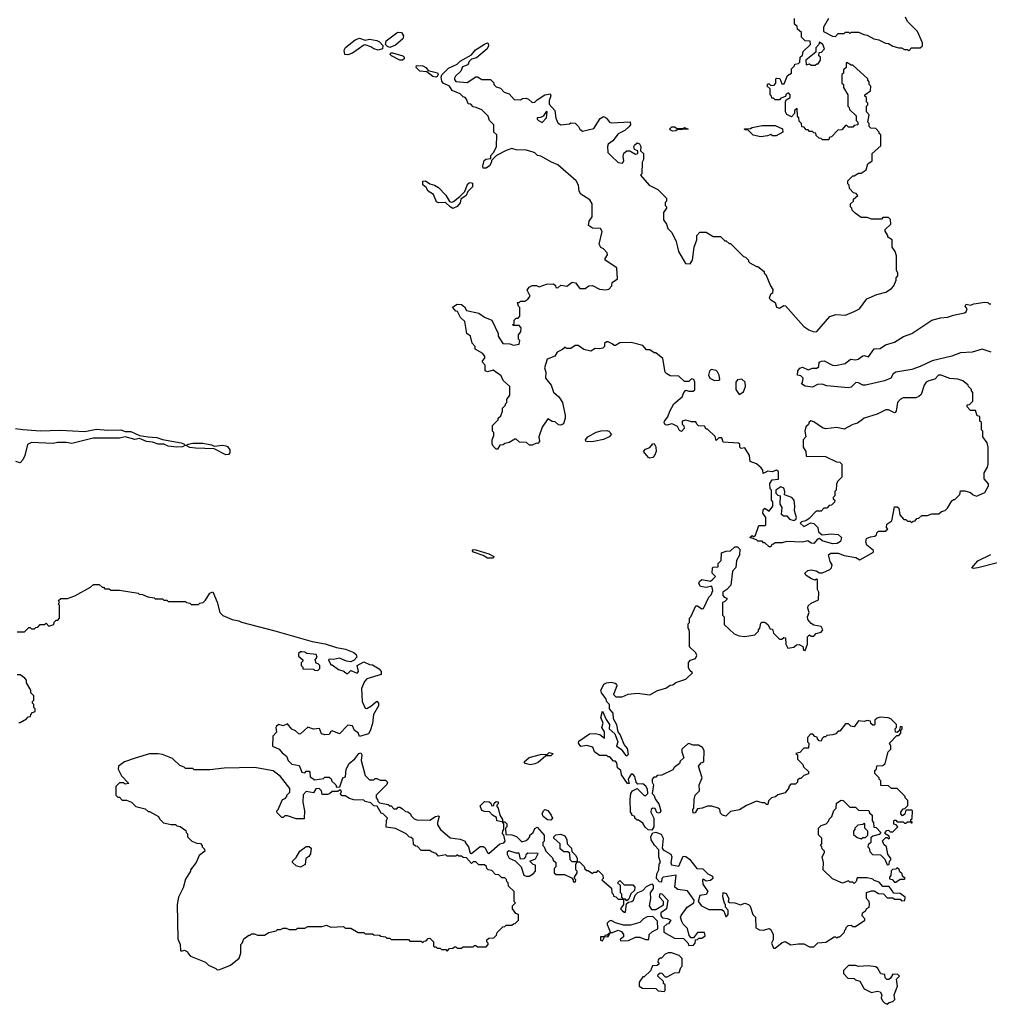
# Model space of a CAD drawing. Extents: x 2386423 to 2568864, y 578392 to 761999.
# Tile 450 of 454: x 2501622 to 2508365, y 738250 to 745097. Entities that reach past the tile are written whole.
import ezdxf

# ---------------------------------------------------------------- set-up
doc = ezdxf.new("R2010")
doc.units = 0

msp = doc.modelspace()

# ---------------------------------------------------------------- linework, layer by layer
at = {"layer": '0CON05XD'}
for points in [[(2507247.5, 745105), (2507212.5, 745045), (2507211.2, 745015), (2507275, 744982.5), (2507295, 744980), (2507315, 745000), (2507355, 745000), (2507365, 745010), (2507385, 745010), (2507395, 745000), (2507405, 745010), (2507455, 745010), (2507493, 744993), (2507515, 744990), (2507563, 744963), (2507597, 744957), (2507643, 744933), (2507665, 744930), (2507695, 744912.5), (2507735, 744900), (2507755, 744900), (2507775, 744890), (2507795, 744890), (2507805, 744880), (2507825, 744900), (2507885, 744900), (2507900, 744915), (2507900, 744935), (2507866.7, 745015), (2507796.7, 745085), (2507782.5, 745115)], [(2504854, 744926), (2504875, 744936.7), (2504880.7, 744930.7), (2504883.3, 744915), (2504873.3, 744895), (2504798.3, 744831.7), (2504765, 744822.5), (2504747.5, 744805), (2504738.3, 744781.7), (2504700.7, 744769.3), (2504690.7, 744739.3), (2504653.3, 744705), (2504645, 744690), (2504645, 744680), (2504655, 744667.5), (2504735, 744660), (2504795, 744700), (2504805, 744700), (2504835, 744680), (2504895, 744680), (2504918.3, 744658.3), (2504920, 744645), (2504935, 744630), (2504965, 744620), (2504991.7, 744591.7), (2505025, 744580), (2505061.7, 744541.7), (2505105, 744540), (2505118.3, 744548.3), (2505145, 744550), (2505160, 744545), (2505185, 744520), (2505205, 744522.5), (2505220, 744540), (2505275, 744574), (2505310, 744580), (2505316.4, 744566.4), (2505304, 744535), (2505305, 744510), (2505342.5, 744465), (2505350.9, 744410.9), (2505365, 744378.8), (2505385, 744366.2), (2505445, 744372.5), (2505455, 744380), (2505485, 744377.5), (2505507.5, 744355), (2505517.5, 744335), (2505535, 744322.5), (2505615, 744340), (2505659.5, 744410.5), (2505683, 744423), (2505701.7, 744411.7), (2505723.6, 744383.6), (2505735, 744380), (2505867, 744387), (2505870, 744365), (2505859.3, 744350.7), (2505830, 744325), (2505785, 744302.5), (2505746.4, 744253.6), (2505715, 744230), (2505710, 744215), (2505713, 744173), (2505735, 744150), (2505783, 744103), (2505815, 744100), (2505822.5, 744115), (2505818, 744145), (2505822.5, 744167.5), (2505845, 744183.8), (2505865, 744184), (2505905, 744162.5), (2505920, 744165), (2505920, 744185), (2505897.5, 744195), (2505893.3, 744215), (2505896.7, 744225), (2505915, 744240), (2505933.3, 744233.3), (2505942.5, 744215), (2505940, 744185), (2505960, 744165), (2505960, 744125), (2505950, 744105), (2505947.5, 744025), (2505940, 744015), (2506000, 743945), (2506060, 743915), (2506120, 743855), (2506120, 743835), (2506110, 743825), (2506110, 743805), (2506120, 743795), (2506120, 743785), (2506100, 743755), (2506100, 743705), (2506120, 743675), (2506130, 743645), (2506156.7, 743616.7), (2506187.5, 743555), (2506202.5, 743485), (2506251.7, 743401.7), (2506285, 743400), (2506300, 743425), (2506312.5, 743515), (2506330, 743565), (2506330, 743595), (2506351.7, 743618.3), (2506395, 743620), (2506445, 743590), (2506495, 743590), (2506525, 743560), (2506535, 743560), (2506555, 743540), (2506565, 743540), (2506655, 743450), (2506670, 743445), (2506690, 743425), (2506690, 743415), (2506700, 743405), (2506745, 743380), (2506755, 743380), (2506800, 743345), (2506800, 743335), (2506810, 743325), (2506842.5, 743245), (2506859.3, 743219.3), (2506857.5, 743195), (2506842.5, 743185), (2506835, 743160), (2506845, 743147.5), (2506875, 743130), (2506885, 743097.5), (2506905, 743091.2), (2506935, 743110), (2506947.3, 743107.3), (2507075, 742962.5), (2507109.3, 742939.3), (2507145, 742926.7), (2507165, 742927.5), (2507255, 743032.5), (2507297, 743047), (2507365, 743042.5), (2507425, 743067.5), (2507463, 743087), (2507513.9, 743156.1), (2507583.6, 743186.4), (2507645, 743202.5), (2507685, 743227.5), (2507700, 743245), (2507717.5, 743285), (2507718.3, 743301.7), (2507730, 743315), (2507730, 743335), (2507720, 743355), (2507720, 743455), (2507710, 743485), (2507690, 743515), (2507690, 743565), (2507660, 743585), (2507660, 743595), (2507640, 743625), (2507641.7, 743638.3), (2507680, 743675), (2507678.3, 743708.3), (2507665, 743720), (2507625, 743720), (2507615, 743710), (2507545, 743710), (2507515, 743720), (2507475, 743720), (2507431.7, 743751.7), (2507411.7, 743771.7), (2507410, 743785), (2507400, 743795), (2507400, 743815), (2507420, 743835), (2507421.7, 743848.3), (2507450, 743875), (2507438.3, 743888.3), (2507421.7, 743891.7), (2507391.7, 743921.7), (2507390, 743945), (2507380, 743955), (2507380, 743975), (2507415, 744010), (2507425, 744010), (2507455, 744030), (2507475, 744030), (2507508.3, 744051.7), (2507520, 744095), (2507550, 744115), (2507550, 744165), (2507611.7, 744218.3), (2507610, 744295), (2507600, 744305), (2507600, 744315), (2507575, 744340), (2507541.7, 744341.7), (2507530, 744355), (2507530, 744375), (2507520, 744385), (2507530, 744435), (2507510, 744455), (2507510, 744495), (2507520, 744505), (2507520, 744515), (2507510, 744525), (2507510, 744555), (2507500, 744565), (2507500, 744575), (2507538.3, 744601.7), (2507540, 744635), (2507530, 744645), (2507530, 744665), (2507520, 744675), (2507520, 744685), (2507415, 744780), (2507405, 744780), (2507375, 744800), (2507370, 744795), (2507370, 744765), (2507351.7, 744748.3), (2507350, 744725), (2507340, 744715), (2507340, 744655), (2507350, 744645), (2507350, 744625), (2507380, 744575), (2507380, 744495), (2507390, 744485), (2507391.7, 744471.7), (2507438.3, 744428.3), (2507440, 744395), (2507450, 744385), (2507450, 744365), (2507425, 744360), (2507415, 744350), (2507385, 744350), (2507375, 744360), (2507365, 744360), (2507338.3, 744331.7), (2507311.7, 744328.3), (2507268.3, 744281.7), (2507251.7, 744278.3), (2507248.3, 744261.7), (2507205, 744260), (2507195, 744270), (2507181.7, 744271.7), (2507161.7, 744291.7), (2507158.3, 744308.3), (2507145, 744310), (2507135, 744320), (2507115, 744320), (2507105, 744330), (2507091.7, 744331.7), (2507078.3, 744348.3), (2507061.7, 744351.7), (2507060, 744375), (2507041.7, 744391.7), (2507040, 744415), (2507030, 744425), (2507028.3, 744478.3), (2507010, 744465), (2507010, 744445), (2506988.3, 744421.7), (2506957, 744437), (2506947.5, 744455), (2506947.5, 744525), (2506951.7, 744538.3), (2506980, 744555), (2506980, 744575), (2506968.3, 744588.3), (2506951.7, 744578.3), (2506948.3, 744561.7), (2506915, 744550), (2506905, 744540), (2506875, 744540), (2506865, 744550), (2506851.7, 744551.7), (2506850, 744565), (2506840, 744575), (2506840, 744615), (2506820, 744635), (2506825, 744650), (2506835, 744650), (2506845, 744640), (2506868.3, 744641.7), (2506880, 744655), (2506880, 744685), (2506885, 744690), (2506908.3, 744688.3), (2506921.7, 744651.7), (2506938.3, 744651.7), (2506961.7, 744708.3), (2506990, 744725), (2506990, 744755), (2507010, 744775), (2507011.7, 744788.3), (2507037, 744793), (2507048.3, 744801.7), (2507050, 744835), (2507065, 744850), (2507070, 744875), (2507122.5, 744925), (2507118.3, 744948.3), (2507085, 744950), (2507060, 744975), (2507058.3, 745008.3), (2507031.7, 745031.7), (2507028.3, 745048.3), (2507010, 745065), (2507010, 745105)], [(2504195, 744903.8), (2504179.7, 744909.7), (2504166.2, 744925), (2504171.2, 744948.8), (2504244.3, 745005.7), (2504255, 745010), (2504276.4, 745006.4), (2504291.4, 744985), (2504285.5, 744964.5), (2504235, 744920), (2504195, 744903.8)], [(2503905, 744851.4), (2503884.2, 744855), (2503878, 744885), (2503887.5, 744902.5), (2503954.2, 744955.8), (2503985, 744968), (2504025, 744953.3), (2504055, 744960.8), (2504105, 744952), (2504123.1, 744943.1), (2504148, 744918), (2504145.8, 744894.2), (2504115, 744885.6), (2504085, 744892.9), (2504065, 744907.5), (2504025, 744922), (2504015, 744920), (2503937.3, 744862.7), (2503905, 744851.4)], [(2507651.7, 741548.3), (2507660, 741555), (2507650, 741565), (2507651.7, 741588.3), (2507687, 741613), (2507705, 741710), (2507725, 741710), (2507735, 741700), (2507743, 741653), (2507771.7, 741621.7), (2507785, 741620), (2507795, 741610), (2507815, 741610), (2507825, 741600), (2507835, 741610), (2507848.3, 741611.7), (2507861.7, 741628.3), (2507875, 741630), (2507895, 741650), (2507935, 741650), (2507965, 741660), (2508015, 741660), (2508033, 741677), (2508057, 741683), (2508075, 741700), (2508105, 741750), (2508115, 741760), (2508125, 741760), (2508160, 741795), (2508165, 741820), (2508195, 741820), (2508235, 741810), (2508251.7, 741791.7), (2508275, 741782.5), (2508335, 741810), (2508360, 741855), (2508358.3, 741868.3), (2508330, 741905), (2508330, 741945), (2508353.3, 741985), (2508356.7, 742005), (2508357.5, 742125), (2508350, 742155), (2508320, 742195), (2508320, 742235), (2508310, 742245), (2508310, 742295), (2508300, 742305), (2508298.3, 742338.3), (2508281.7, 742341.7), (2508268.3, 742378.3), (2508235, 742380), (2508210, 742405), (2508211.7, 742418.3), (2508228.3, 742421.7), (2508250, 742445), (2508250, 742505), (2508240, 742515), (2508240, 742525), (2508220, 742545), (2508217.5, 742555), (2508180, 742585), (2508145, 742596.2), (2508090.7, 742600.7), (2508030, 742625), (2508012.5, 742625), (2507985, 742596.7), (2507945, 742586.2), (2507926.7, 742575), (2507911.2, 742555), (2507890.7, 742489.3), (2507875, 742476.7), (2507853, 742467), (2507765, 742466.7), (2507745, 742456.7), (2507726.1, 742433.9), (2507716.7, 742375), (2507710, 742365), (2507705, 742362.5), (2507665, 742383.3), (2507645, 742383.3), (2507585, 742353.3), (2507495, 742326.7), (2507483.6, 742316.4), (2507448.3, 742291.7), (2507415, 742282.5), (2507355, 742250), (2507305, 742260), (2507225, 742252.5), (2507205, 742257.5), (2507145, 742300), (2507123, 742307), (2507111.7, 742298.3), (2507108.3, 742281.7), (2507090, 742265), (2507082.5, 742235), (2507090, 742195), (2507070, 742175), (2507070, 742125), (2507090, 742095), (2507091.7, 742061.7), (2507225, 742060), (2507303, 742023), (2507325, 742020), (2507340, 742005), (2507340, 741915), (2507310, 741885), (2507303, 741867), (2507300, 741825), (2507290, 741815), (2507290, 741785), (2507280, 741775), (2507280, 741765), (2507290, 741755), (2507288.3, 741741.7), (2507268.3, 741721.7), (2507251.7, 741718.3), (2507235, 741700), (2507215, 741700), (2507195, 741680), (2507161.7, 741678.3), (2507113, 741627), (2507088, 741612), (2507060, 741605), (2507050, 741595), (2507075, 741573.3), (2507123, 741597), (2507143.6, 741593.6), (2507172.5, 741565), (2507177.5, 741535), (2507203.6, 741513.6), (2507265, 741522), (2507315, 741517.5), (2507336.2, 741495), (2507330.9, 741469.1), (2507305.8, 741454.2), (2507275, 741450.8), (2507202.3, 741472.3), (2507185, 741488.8), (2507171.2, 741485), (2507145, 741453.3), (2507126.4, 741456.4), (2507103, 741473), (2507065, 741462.5), (2506955, 741467.5), (2506925, 741460), (2506875, 741460), (2506865, 741450), (2506851.7, 741448.3), (2506845, 741430), (2506835, 741430), (2506805, 741460), (2506795, 741460), (2506785, 741470), (2506755, 741470), (2506745, 741480), (2506700, 741495), (2506715, 741510), (2506725, 741500), (2506738.3, 741511.7), (2506761.7, 741578.3), (2506805, 741580), (2506810, 741585), (2506810, 741635), (2506790, 741665), (2506792.5, 741685), (2506805, 741700), (2506835, 741680), (2506860, 741715), (2506860, 741745), (2506850, 741755), (2506850, 741825), (2506840, 741835), (2506838.3, 741871.7), (2506855, 741897.5), (2506898.3, 741901.7), (2506900, 741955), (2506885, 741963.3), (2506855, 741952.5), (2506825, 741957.5), (2506791.7, 741941.7), (2506790, 741965), (2506779.3, 741979.3), (2506745, 742007.5), (2506702.5, 742025), (2506697.5, 742065), (2506665, 742120), (2506640, 742115), (2506630, 742125), (2506630, 742145), (2506621.7, 742151.7), (2506515, 742160), (2506505, 742190), (2506485, 742190), (2506465, 742170), (2506458.3, 742198.3), (2506405, 742250), (2506395, 742250), (2506385, 742270), (2506343, 742273), (2506330, 742285), (2506325, 742300), (2506295, 742300), (2506255, 742312.5), (2506230, 742305), (2506230, 742285), (2506241.7, 742271.7), (2506242.5, 742255), (2506225, 742233.3), (2506210.7, 742240.7), (2506196.7, 742266.7), (2506165, 742283.8), (2506153.9, 742286.1), (2506125, 742276.7), (2506110, 742280), (2506103.3, 742295), (2506106.7, 742305), (2506130, 742335), (2506143.3, 742375), (2506170, 742425), (2506230, 742475), (2506240, 742505), (2506255, 742520), (2506275, 742512.5), (2506305, 742512.5), (2506317, 742523), (2506317.5, 742575), (2506310, 742595), (2506295, 742600), (2506275, 742580), (2506245, 742580), (2506207, 742617), (2506145, 742620), (2506123, 742633), (2506110, 742645), (2506095, 742740), (2506045, 742780), (2506035, 742780), (2506005, 742800), (2505981.7, 742801.7), (2505955, 742830), (2505875, 742852.5), (2505795, 742850), (2505765, 742830), (2505755, 742830), (2505741.7, 742841.7), (2505715, 742857.5), (2505703, 742857), (2505690, 742845), (2505690, 742825), (2505677, 742813), (2505655, 742807.5), (2505625, 742810), (2505595, 742792.5), (2505545, 742802.5), (2505505, 742830), (2505485, 742830), (2505455, 742810), (2505425, 742810), (2505415, 742820), (2505397, 742803), (2505360, 742785), (2505343, 742757), (2505290, 742735), (2505272.5, 742675), (2505280, 742645), (2505278.8, 742605), (2505318.8, 742555), (2505335, 742507.5), (2505372.5, 742475), (2505397.5, 742435), (2505416.1, 742343.9), (2505416.2, 742325), (2505403.3, 742286.7), (2505385, 742277.5), (2505368.3, 742278.3), (2505345, 742300), (2505325, 742302.5), (2505295, 742320), (2505256.1, 742263.9), (2505233.3, 742196.7), (2505237, 742163), (2505225, 742150), (2505215, 742152.5), (2505185, 742137.5), (2505168.3, 742138.3), (2505147, 742157), (2505098.3, 742158.3), (2505075, 742180), (2505065, 742180), (2505025, 742157.5), (2504995, 742150), (2504985, 742140), (2504961.7, 742138.3), (2504945, 742110), (2504935, 742110), (2504915, 742130), (2504908.3, 742148.3), (2504907.5, 742175), (2504920, 742205), (2504920, 742225), (2504910, 742235), (2504910, 742275), (2504950, 742315), (2504950, 742325), (2504967, 742343), (2504980, 742375), (2504980, 742395), (2505000, 742415), (2505000, 742425), (2505010, 742435), (2505010, 742455), (2505030, 742485), (2505030, 742545), (2504985, 742587.5), (2504969.3, 742619.3), (2504915, 742660), (2504875, 742647.5), (2504860, 742655), (2504860, 742695), (2504840, 742715), (2504840, 742725), (2504857, 742743), (2504857.5, 742755), (2504842.5, 742775), (2504790, 742805), (2504790, 742825), (2504768.3, 742848.3), (2504757, 742897), (2504732.5, 742915), (2504718.8, 742998.8), (2504687.5, 743025), (2504666.7, 743066.7), (2504655, 743070), (2504631.7, 743098.3), (2504665, 743117.5), (2504695, 743116.7), (2504715, 743100), (2504730, 743075), (2504815.9, 743055.9), (2504855, 743027.5), (2504905, 743007.5), (2504950, 742915), (2504950, 742895), (2504982.5, 742845), (2505031.7, 742841.7), (2505055, 742832.5), (2505095, 742840), (2505100, 742865), (2505090, 742875), (2505090, 742905), (2505107.5, 742925), (2505110, 742955), (2505095, 742970), (2505055, 742970), (2505050, 742975), (2505060, 742985), (2505061.7, 743008.3), (2505075, 743020), (2505088.3, 743021.7), (2505100, 743035), (2505100, 743095), (2505090, 743105), (2505085, 743130), (2505095, 743130), (2505105, 743140), (2505135, 743140), (2505155, 743152.5), (2505172.5, 743175), (2505150, 743215), (2505165, 743237.5), (2505185, 743247.5), (2505215, 743247.5), (2505235, 743240), (2505285, 743257.5), (2505335, 743260), (2505348.3, 743248.3), (2505350, 743235), (2505365, 743232.5), (2505385, 743250), (2505427, 743243), (2505465, 743272.5), (2505486.4, 743266.4), (2505518.3, 743228.3), (2505555, 743227.5), (2505580, 743245), (2505605, 743247.5), (2505653, 743223), (2505695, 743217.5), (2505718.3, 743221.7), (2505740, 743245), (2505741.7, 743268.3), (2505780, 743295), (2505775, 743370), (2505692.5, 743425), (2505692.5, 743435), (2505709.3, 743460.7), (2505706.7, 743475), (2505683, 743503), (2505663.6, 743513.6), (2505652.5, 743535), (2505673, 743623), (2505660, 743645), (2505605, 743647.5), (2505577.5, 743665), (2505583.3, 743695), (2505602.5, 743725), (2505602.5, 743815), (2505587.5, 743845), (2505525, 743882.5), (2505512.5, 743905), (2505507.5, 743945), (2505492.5, 743975), (2505365, 744087.5), (2505320, 744105), (2505247, 744147), (2505223, 744153), (2505205, 744170), (2505187, 744177), (2505145, 744190), (2505075, 744192.5), (2505045, 744200), (2505005, 744187.5), (2504937, 744153), (2504902.5, 744117.5), (2504903.3, 744105), (2504889.7, 744080.3), (2504865, 744063.3), (2504844.2, 744064.2), (2504841.7, 744078.3), (2504852, 744118), (2504863.6, 744126.4), (2504897.5, 744132.5), (2504898.3, 744151.7), (2504917, 744173), (2504937, 744213), (2504940, 744295), (2504920, 744315), (2504920, 744365), (2504890, 744395), (2504880, 744425), (2504835, 744470), (2504797, 744487), (2504775, 744490), (2504758.3, 744508.3), (2504741.7, 744511.7), (2504730, 744545), (2504720, 744555), (2504705, 744560), (2504685, 744580), (2504630, 744605), (2504610, 744635), (2504566.1, 744656.1), (2504558, 744668), (2504553.3, 744696.7), (2504557.5, 744712.5), (2504605, 744760), (2504665, 744787.5), (2504685, 744807.5), (2504765, 744852.5), (2504792.5, 744887.5), (2504854, 744926)], [(2507155, 744780), (2507165, 744790), (2507175, 744790), (2507190, 744815), (2507190, 744835), (2507180, 744845), (2507181.7, 744868.3), (2507198.3, 744871.7), (2507220, 744895), (2507207.5, 744925), (2507185, 744940), (2507180, 744925), (2507158.3, 744901.7), (2507158.3, 744871.7), (2507090, 744815), (2507091.7, 744781.7), (2507115, 744790), (2507125, 744780), (2507155, 744780)], [(2504285, 744814.2), (2504265, 744815.7), (2504207.5, 744845), (2504197.5, 744855), (2504202.5, 744865), (2504215, 744866.2), (2504285.7, 744845.7), (2504296.2, 744835), (2504296.2, 744825), (2504285, 744814.2)], [(2504515, 744697.5), (2504495, 744701.2), (2504453.3, 744733.3), (2504405, 744737.5), (2504380, 744765), (2504381.7, 744778.3), (2504426, 744776), (2504447.5, 744765), (2504462.5, 744742.5), (2504527, 744727), (2504532.5, 744715), (2504525, 744702.5), (2504515, 744697.5)], [(2505255, 744382.5), (2505286.7, 744415), (2505290, 744455), (2505285, 744460), (2505263.3, 744426.7), (2505245, 744417.5), (2505220, 744415), (2505220, 744405), (2505230, 744395), (2505255, 744382.5)], [(2506775, 744282.5), (2506723, 744293), (2506688.3, 744328.3), (2506665, 744330), (2506663, 744337), (2506705, 744340), (2506715, 744347.5), (2506785, 744360), (2506875, 744360), (2506927, 744337), (2506930, 744315), (2506881.7, 744288.3), (2506858.3, 744288.3), (2506845, 744297.5), (2506821.7, 744288.3), (2506775, 744282.5)], [(2506160.7, 744320.7), (2506145, 744330), (2506143, 744337), (2506158.3, 744351.7), (2506175, 744352.5), (2506195, 744340), (2506235, 744340), (2506245, 744347.5), (2506270, 744335), (2506195, 744330), (2506185, 744323.3), (2506160.7, 744320.7)], [(2504635, 743784), (2504615, 743794.2), (2504584.3, 743824.3), (2504535, 743822.5), (2504520, 743830), (2504500.3, 743880.3), (2504463.3, 743905), (2504449.5, 743929.5), (2504425, 743947.5), (2504426.1, 743973.9), (2504445, 743976.2), (2504474.1, 743954.1), (2504506.7, 743946.7), (2504535, 743929.2), (2504586.4, 743876.4), (2504611.7, 743831.7), (2504625, 743827.5), (2504638.7, 743831.3), (2504684, 743866), (2504718.8, 743901.2), (2504734.2, 743945), (2504745, 743958.8), (2504755, 743963.8), (2504770, 743960), (2504772, 743935), (2504737.7, 743902.3), (2504728, 743875), (2504690.8, 743849.2), (2504685, 743823.8), (2504665, 743798), (2504635, 743784)], [(2508377.5, 742785), (2508315, 742806.7), (2508245, 742784.6), (2508165, 742781.1), (2508105, 742756.9), (2507966.5, 742723.5), (2507884.5, 742685.5), (2507825.6, 742664.4), (2507713.8, 742646.2), (2507697.1, 742635), (2507681.2, 742605), (2507635.4, 742584.6), (2507505, 742554.5), (2507485, 742555.6), (2507455, 742570.8), (2507437.3, 742572.7), (2507405, 742541.2), (2507384.2, 742535.8), (2507235, 742550), (2507202.3, 742562.3), (2507170.3, 742559.7), (2507135, 742541.2), (2507085, 742547.5), (2507060, 742565), (2507067, 742573), (2507070, 742605), (2507055, 742620), (2507030, 742625), (2507032.5, 742655), (2507046.4, 742673.6), (2507065, 742680), (2507105, 742662.5), (2507135, 742672.5), (2507165, 742672.5), (2507180, 742685), (2507182.5, 742715), (2507197.7, 742722.3), (2507216.4, 742723.6), (2507275, 742693.8), (2507295, 742691.2), (2507363.6, 742706.4), (2507400, 742735), (2507435, 742731.2), (2507454.1, 742735.9), (2507485, 742760), (2507495, 742762.5), (2507525, 742753.3), (2507565, 742807.1), (2507605, 742810), (2507643.3, 742835), (2507705.5, 742854.5), (2507767.3, 742892.7), (2507825.5, 742914.5), (2507965, 743006.9), (2508025, 743024.3), (2508075, 743027.5), (2508116.9, 743043.1), (2508192.7, 743057.3), (2508204, 743066), (2508210, 743085), (2508197.5, 743105), (2508205, 743117.5), (2508235, 743112.5), (2508258.3, 743121.7), (2508335, 743132.5), (2508355, 743130), (2508365, 743120), (2508375, 743120)], [(2506455, 742587.5), (2506485, 742590), (2506490, 742595), (2506486.7, 742625), (2506475, 742647.5), (2506465, 742657.5), (2506430, 742665), (2506418.3, 742651.7), (2506412.5, 742625), (2506422.5, 742605), (2506455, 742587.5)], [(2506625, 742490), (2506655, 742510), (2506670, 742545), (2506667.5, 742575), (2506645, 742596.7), (2506615, 742592.5), (2506602.5, 742575), (2506602.5, 742525), (2506625, 742490)], [(2501593.9, 742253.9), (2501645, 742246.7), (2501765, 742238), (2501903, 742243), (2502075, 742232.5), (2502155, 742250), (2502235, 742241.9), (2502325, 742244.4), (2502355, 742232), (2502395, 742233.3), (2502455, 742206.2), (2502515, 742197.1), (2502575, 742190.5), (2502615, 742176.9), (2502745, 742154), (2502767.5, 742145), (2502770, 742135), (2502755, 742126.7), (2502715, 742124), (2502655, 742130), (2502625, 742144), (2502585, 742145.6), (2502545, 742160), (2502505, 742164), (2502455, 742183.8), (2502421.7, 742178.3), (2502355, 742196.2), (2502315, 742187.1), (2502134, 742186), (2501985, 742150), (2501945, 742157.5), (2501885, 742157.5), (2501855, 742150), (2501705, 742156.2), (2501676.8, 742143.2), (2501656.9, 742065), (2501644.5, 742035), (2501625, 742015.8), (2501594.2, 742024.2)], [(2505570.7, 742160.7), (2505560, 742165), (2505557.5, 742175), (2505573.3, 742195), (2505632.1, 742227.9), (2505665, 742237.5), (2505705, 742239.2), (2505720, 742235), (2505737.5, 742215), (2505722.5, 742195), (2505683, 742177), (2505615, 742163.8), (2505570.7, 742160.7)], [(2503055, 742070), (2502975, 742113.3), (2502845, 742116), (2502805, 742121.2), (2502780, 742135), (2502794.3, 742145.7), (2502825, 742150.8), (2502895, 742151.4), (2502955, 742140), (2502975, 742130), (2503035, 742137.5), (2503055, 742134.3), (2503067.8, 742127.8), (2503082.9, 742105), (2503084.2, 742085.8), (2503075, 742073.8), (2503055, 742070)], [(2506005, 742047.5), (2505995, 742052.5), (2505960, 742095), (2505975, 742110), (2506005, 742122.5), (2506025, 742147.5), (2506035, 742150), (2506046.4, 742126.4), (2506047.5, 742095), (2506037.5, 742065), (2506025, 742052.5), (2506005, 742047.5)], [(2507005, 741613.3), (2507020, 741620), (2507023.3, 741635), (2507010.5, 741680.5), (2507013.3, 741715), (2507007.5, 741755), (2506992.5, 741775), (2506941.7, 741791.7), (2506942.5, 741815), (2506935, 741840), (2506915, 741847.5), (2506880, 741825), (2506880, 741805), (2506895, 741790), (2506910, 741785), (2506908.3, 741728.3), (2506922.5, 741705), (2506918.3, 741658.3), (2506935, 741647.5), (2506957, 741647), (2506975, 741622.5), (2507005, 741613.3)], [(2507718.3, 739471.7), (2507730, 739485), (2507718.3, 739498.3), (2507701.7, 739501.7), (2507700, 739525), (2507705, 739530), (2507715, 739530), (2507725, 739520), (2507765, 739520), (2507775, 739510), (2507785, 739510), (2507795, 739520), (2507820, 739520), (2507821.7, 739511.7), (2507828.3, 739511.7), (2507828.3, 739518.3), (2507820, 739520), (2507820, 739535), (2507827.5, 739542.5), (2507830, 739595), (2507825, 739600), (2507785, 739600), (2507778.3, 739571.7), (2507761.7, 739561.7), (2507750, 739575), (2507750, 739585), (2507765, 739610), (2507778.3, 739611.7), (2507798.3, 739631.7), (2507798.3, 739668.3), (2507780, 739685), (2507780, 739695), (2507725, 739750), (2507685, 739750), (2507665, 739770), (2507611.7, 739771.7), (2507610, 739805), (2507600, 739815), (2507600, 739825), (2507570, 739855), (2507570, 739875), (2507580, 739885), (2507581.7, 739908.3), (2507625, 739910), (2507640, 739925), (2507662.5, 740005), (2507680, 740025), (2507680, 740045), (2507670, 740065), (2507721.7, 740118.3), (2507735, 740120), (2507750, 740135), (2507750, 740155), (2507760, 740165), (2507758.3, 740178.3), (2507745, 740180), (2507738.3, 740151.7), (2507725, 740140), (2507711.7, 740141.7), (2507710, 740165), (2507720, 740175), (2507720, 740195), (2507680, 740235), (2507661.7, 740241.7), (2507605, 740247.5), (2507585, 740240), (2507570, 740225), (2507570, 740195), (2507565, 740190), (2507555, 740190), (2507541.7, 740201.7), (2507538.3, 740218.3), (2507515, 740222.5), (2507495, 740217.5), (2507455, 740220), (2507425, 740180), (2507403, 740183), (2507385, 740200), (2507365, 740200), (2507325, 740150), (2507315, 740150), (2507298.3, 740131.7), (2507277, 740123), (2507235, 740120), (2507225, 740110), (2507215, 740110), (2507201.7, 740098.3), (2507195, 740080), (2507181.7, 740081.7), (2507170, 740095), (2507168.3, 740108.3), (2507151.7, 740111.7), (2507138.3, 740128.3), (2507121.7, 740128.3), (2507100, 740105), (2507100, 740075), (2507110, 740065), (2507108.3, 740031.7), (2507075, 740030), (2507048.3, 740001.7), (2507020, 739995), (2507030, 739985), (2507030, 739955), (2507068.3, 739918.3), (2507071.7, 739901.7), (2507108.3, 739868.3), (2507108.3, 739851.7), (2507075, 739840), (2507055, 739820), (2507045, 739820), (2507031.7, 739808.3), (2507030, 739795), (2507018.3, 739781.7), (2506985, 739780), (2506970, 739765), (2506970, 739755), (2506945, 739720), (2506895, 739707.5), (2506877, 739693), (2506850, 739685), (2506830, 739665), (2506825, 739640), (2506815, 739640), (2506805, 739650), (2506785, 739650), (2506745, 739662.5), (2506677, 739633), (2506627, 739603), (2506565, 739590), (2506531.7, 739558.3), (2506510, 739565), (2506495, 739580), (2506490, 739605), (2506480, 739615), (2506435, 739627.5), (2506405, 739627.5), (2506367, 739613), (2506335, 739610), (2506318.3, 739581.7), (2506305, 739580), (2506302.5, 739605), (2506310, 739615), (2506312.5, 739675), (2506320, 739705), (2506350, 739735), (2506347.5, 739775), (2506367.5, 739825), (2506342.5, 739905), (2506361.7, 739928.3), (2506380, 739935), (2506382.5, 740015), (2506370, 740035), (2506341.7, 740051.7), (2506305, 740052.5), (2506275, 740062.5), (2506265, 740060), (2506226.7, 740025), (2506226.2, 740005), (2506240, 739965), (2506215, 739940), (2506210, 739925), (2506173.6, 739896.4), (2506165, 739880), (2506087, 739843), (2506055, 739840), (2506045, 739830), (2506031.7, 739828.3), (2506020, 739815), (2506020, 739795), (2506030, 739775), (2506020, 739715), (2506032.5, 739705), (2506043.9, 739673.9), (2506067.5, 739645), (2506080, 739595), (2506076.4, 739583.6), (2506065, 739580), (2506053.8, 739583.8), (2506040.7, 739610.7), (2506025, 739613.8), (2506013.3, 739605), (2506012, 739585), (2506031.4, 739545), (2506033.1, 739485), (2506018.8, 739461.2), (2505992.5, 739462.5), (2505972, 739482), (2505955, 739510), (2505925, 739530), (2505915, 739530), (2505900, 739545), (2505900, 739555), (2505880, 739565), (2505880, 739575), (2505870, 739585), (2505867.5, 739675), (2505872.5, 739715), (2505882.5, 739735), (2505915, 739750), (2505965, 739702.5), (2505977, 739703), (2505990, 739715), (2505987.5, 739745), (2505976.4, 739766.4), (2505955, 739782.5), (2505921.7, 739781.7), (2505910, 739795), (2505900, 739835), (2505885, 739850), (2505875, 739850), (2505857.5, 739825), (2505852.5, 739812.5), (2505860, 739785), (2505850, 739785), (2505806.7, 739845), (2505802.5, 739875), (2505780, 739895), (2505775, 739930), (2505765, 739940), (2505751.7, 739941.7), (2505725, 739970), (2505715, 739970), (2505705, 739980), (2505655, 739980), (2505620, 740005), (2505608.3, 740038.3), (2505565, 740050), (2505525, 740042.5), (2505507.5, 740065), (2505510.7, 740079.3), (2505585, 740130), (2505625, 740132.5), (2505656, 740126), (2505688.3, 740101.7), (2505690, 740145), (2505670, 740175), (2505680, 740205), (2505663.3, 740245), (2505675, 740287.5), (2505700, 740230), (2505723.3, 740195), (2505722.5, 740165), (2505760.6, 740130.6), (2505781.2, 740075), (2505772.5, 740045), (2505804.2, 740024.2), (2505835, 739982.5), (2505845, 739977.5), (2505855, 739990), (2505848.6, 740028.6), (2505826, 740056), (2505798, 740125), (2505784.2, 740144.2), (2505774.2, 740194.2), (2505752, 740235), (2505750, 740275), (2505724, 740305), (2505723.8, 740335), (2505704.4, 740354.4), (2505697.1, 740377.1), (2505667.5, 740415), (2505664.2, 740435), (2505674.2, 740455.8), (2505684.4, 740475.6), (2505703.5, 740486.5), (2505735, 740490.6), (2505764.1, 740484.1), (2505773.3, 740475), (2505773.8, 740465), (2505752.5, 740405), (2505768.3, 740388.3), (2505811.7, 740388.3), (2505853.6, 740406.4), (2505915, 740413.3), (2506005, 740402.5), (2506058.3, 740431.7), (2506115, 740447.5), (2506145, 740470), (2506165, 740472.5), (2506185, 740487.5), (2506255, 740510), (2506300, 740555), (2506282, 740572), (2506272.5, 740592.5), (2506274.1, 740625.9), (2506287.7, 740642.3), (2506322.5, 740655), (2506330, 740675), (2506323.3, 740695), (2506280, 740735), (2506280, 740835), (2506277, 740857), (2506270, 740865), (2506270, 740895), (2506280, 740905), (2506280, 740935), (2506290, 740945), (2506325, 741020), (2506335, 741020), (2506365, 741000), (2506378.3, 741001.7), (2506415, 741080), (2506431.7, 741098.3), (2506441.7, 741128.3), (2506435, 741157.5), (2506395, 741149.2), (2506355.8, 741155.8), (2506346, 741175), (2506350, 741190), (2506365, 741204), (2506425, 741192.5), (2506443, 741207), (2506460, 741225), (2506438.3, 741248.3), (2506440, 741285), (2506445, 741290), (2506478.3, 741291.7), (2506480, 741315), (2506500, 741335), (2506501.7, 741388.3), (2506535, 741400), (2506565, 741402.5), (2506595, 741430), (2506615, 741430), (2506630, 741415), (2506627, 741373), (2506607.5, 741335), (2506601.7, 741288.3), (2506578.3, 741261.7), (2506567.5, 741165), (2506540, 741135), (2506512.5, 741115), (2506513, 741093), (2506521.7, 741081.7), (2506540, 741075), (2506540, 741065), (2506525, 741050), (2506510, 741045), (2506510, 740955), (2506520, 740945), (2506521.7, 740891.7), (2506590, 740825), (2506625, 740812.5), (2506665, 740807.5), (2506735, 740820), (2506760, 740845), (2506760, 740855), (2506770, 740865), (2506775, 740900), (2506783, 740907), (2506805, 740907.5), (2506825, 740890), (2506841.7, 740861.7), (2506858.3, 740858.3), (2506865, 740830), (2506905, 740790), (2506921.7, 740788.3), (2506935, 740800), (2506948.3, 740798.3), (2506950, 740755), (2506965, 740727.5), (2507005, 740732.5), (2507025, 740750), (2507041.7, 740751.7), (2507068.3, 740738.3), (2507071.7, 740711.7), (2507085, 740710), (2507100, 740755), (2507100, 740805), (2507115, 740820), (2507125, 740810), (2507145, 740810), (2507161.7, 740828.3), (2507195, 740837.5), (2507206.2, 740855), (2507195, 740877.5), (2507145, 740887.5), (2507125, 740897.5), (2507102.5, 740925), (2507100, 740945), (2507112.5, 740975), (2507103.3, 741005), (2507105, 741020), (2507125, 741040), (2507178.3, 741061.7), (2507180, 741115), (2507170, 741135), (2507170, 741205), (2507163, 741207), (2507155, 741200), (2507128.3, 741208.3), (2507091.7, 741231.7), (2507081.7, 741248.3), (2507103.3, 741266.7), (2507125, 741270), (2507160, 741265), (2507185, 741250), (2507205, 741250), (2507256.4, 741273.6), (2507267.5, 741285), (2507272.5, 741305), (2507258.3, 741328.3), (2507247.5, 741375), (2507263.6, 741386.4), (2507315, 741387.5), (2507355, 741370), (2507437, 741357), (2507465, 741340), (2507560, 741395), (2507560, 741405), (2507512.9, 741442.9), (2507505.7, 741465), (2507512, 741488), (2507538.3, 741501.7), (2507570, 741505), (2507580, 741515), (2507581.7, 741528.3), (2507595, 741540), (2507645, 741540), (2507651.7, 741548.3)], [(2504915, 741352), (2504875, 741352.5), (2504845, 741370), (2504777.5, 741395), (2504767.5, 741405), (2504775, 741412.5), (2504795, 741410), (2504885, 741382.5), (2504920, 741365), (2504915, 741352)], [(2508420.9, 741319.1), (2508285.8, 741285.8), (2508255, 741280), (2508243.3, 741285), (2508285, 741332.9), (2508375, 741376.7)], [(2501605, 740840), (2501655, 740840), (2501685, 740870), (2501695, 740870), (2501705, 740860), (2501725, 740860), (2501735, 740870), (2501748.3, 740871.7), (2501765, 740890), (2501795, 740890), (2501805, 740900), (2501825, 740880), (2501858.3, 740891.7), (2501861.7, 740908.3), (2501875, 740920), (2501888.3, 740921.7), (2501900, 740935), (2501900, 741025), (2501890, 741035), (2501900, 741045), (2501891.7, 741058.3), (2501908.3, 741071.7), (2501955, 741072.5), (2502005, 741090), (2502115, 741150), (2502135, 741170), (2502175, 741170), (2502195, 741150), (2502205, 741150), (2502215, 741140), (2502245, 741140), (2502255, 741130), (2502315, 741130), (2502445, 741110), (2502453, 741103), (2502475, 741100), (2502513, 741083), (2502557, 741077), (2502565, 741070), (2502615, 741070), (2502625, 741060), (2502645, 741060), (2502655, 741050), (2502775, 741050), (2502783, 741043), (2502805, 741040), (2502815, 741030), (2502865, 741030), (2502875, 741040), (2502897, 741043), (2502915, 741060), (2502945, 741110), (2502965, 741117.5), (2502996.4, 741046.4), (2503013.8, 740973.8), (2503035, 740952.5), (2503100, 740925), (2503145, 740917.5), (2503165, 740907.5), (2503396.1, 740846.1), (2503655, 740772.7), (2503747.3, 740757.3), (2503825, 740731.5), (2503888.5, 740718.5), (2503946.5, 740696.5), (2503962.9, 740682.9), (2503966, 740665), (2503947.5, 740642.5), (2503925, 740632.5), (2503895, 740636.7), (2503845, 740658), (2503805, 740646.7), (2503775, 740650), (2503770, 740645), (2503785, 740610), (2503795, 740610), (2503838.3, 740578.3), (2503877, 740567), (2503895, 740550), (2503905, 740550), (2503925, 740570), (2503968.3, 740551.7), (2503977.5, 740565), (2503970, 740605), (2504015, 740632.5), (2504055, 740612.5), (2504075, 740610), (2504123, 740583), (2504136.7, 740565), (2504136.4, 740543.6), (2504035, 740512.5), (2504020, 740495), (2504000, 740445), (2504003.3, 740355), (2504025, 740310), (2504035, 740307.5), (2504065, 740322.5), (2504105, 740357.5), (2504117.5, 740345), (2504116.7, 740325), (2504083.3, 740265), (2504076.4, 740203.6), (2504059.3, 740150.7)], [(2503695, 740570), (2503710, 740585), (2503710, 740605), (2503698.3, 740618.3), (2503683, 740623), (2503677.5, 740645), (2503690, 740665), (2503683, 740683), (2503618.3, 740688.3), (2503605, 740697.5), (2503585, 740700), (2503575, 740700), (2503561.7, 740688.3), (2503561.7, 740671.7), (2503590, 740645), (2503590, 740635), (2503580, 740625), (2503580, 740605), (2503590, 740595), (2503591.7, 740581.7), (2503665, 740580), (2503673, 740573), (2503695, 740570)], [(2501615, 740210), (2501625, 740210), (2501670, 740235), (2501681.7, 740248.3), (2501698.3, 740251.7), (2501700, 740265), (2501711.7, 740278.3), (2501730, 740285), (2501730, 740305), (2501720, 740315), (2501720, 740335), (2501710, 740345), (2501710, 740355), (2501720, 740365), (2501720, 740395), (2501700, 740415), (2501700, 740435), (2501670, 740485), (2501670, 740505), (2501658.3, 740518.3), (2501625, 740540), (2501605, 740540)], [(2504059.3, 740150.7), (2504048.3, 740131.7), (2503985, 740112.5), (2503977, 740137), (2503950, 740155), (2503936.4, 740186.4), (2503905, 740190), (2503845, 740130), (2503795, 740152.5), (2503785, 740147.5), (2503773.6, 740126.4), (2503745, 740123.8), (2503720.7, 740130.7), (2503707, 740167), (2503665, 740163.3), (2503625, 740177.5), (2503575, 740130), (2503565, 740127.5), (2503540.7, 740150.7), (2503513.6, 740163.6), (2503485, 740200), (2503455, 740187.5), (2503425, 740196.7), (2503407.5, 740185), (2503403.3, 740175), (2503407, 740143), (2503382.5, 740115), (2503380, 740045), (2503427.5, 740025), (2503448.3, 739998.3), (2503476.4, 739976.4), (2503490, 739945), (2503515, 739920), (2503565, 739910), (2503583.9, 739863.9), (2503605, 739860), (2503615, 739870), (2503635, 739870), (2503640, 739865), (2503641.7, 739831.7), (2503675, 739810), (2503735, 739820), (2503745, 739830), (2503775, 739830), (2503788.3, 739818.3), (2503791.7, 739801.7), (2503820, 739775), (2503825, 739760), (2503848.3, 739761.7), (2503870, 739825), (2503888.3, 739831.7), (2503892.5, 739885), (2503912.5, 739925), (2503953, 739957), (2503980, 739995), (2503995, 739997.5), (2504002.5, 739985), (2503997.5, 739945), (2504025, 739840), (2504055, 739810), (2504085, 739810), (2504095, 739820), (2504105, 739820), (2504128.3, 739808.3), (2504165, 739808.8), (2504180, 739795), (2504175, 739777.5), (2504100, 739705), (2504100, 739685), (2504110, 739675), (2504111.7, 739661.7), (2504125, 739650), (2504185, 739640), (2504195, 739630), (2504205, 739630), (2504225, 739610), (2504245, 739610), (2504255, 739620), (2504265, 739620), (2504285, 739610), (2504305, 739590), (2504321.7, 739588.3), (2504340, 739575), (2504345, 739560), (2504365, 739540), (2504385, 739532.5), (2504475, 739530), (2504513.3, 739556.7), (2504535, 739560), (2504540, 739555), (2504527.5, 739515), (2504528.3, 739498.3), (2504547.5, 739465), (2504615, 739408), (2504685, 739397.5), (2504720, 739385), (2504720, 739375), (2504744.3, 739344.3), (2504755, 739300), (2504765, 739297.5), (2504825, 739346.7), (2504845, 739346.7), (2504858, 739338), (2504875, 739302.5), (2504885, 739297.5), (2504960, 739365), (2504988.3, 739371.7), (2504997.5, 739385), (2504990, 739425), (2504980, 739435), (2504983, 739457), (2504990, 739465), (2504990, 739505), (2504980, 739520), (2504995, 739520), (2505010, 739505), (2505010, 739485), (2505000, 739475), (2505001.7, 739431.7), (2505045, 739427.5), (2505077, 739417), (2505115, 739380), (2505145, 739390), (2505158.3, 739401.7), (2505170, 739415), (2505170, 739425), (2505192.5, 739445), (2505205, 739472.5), (2505221.7, 739481.7), (2505270, 739425), (2505270, 739385), (2505260, 739375), (2505260, 739355), (2505270, 739345), (2505280, 739315), (2505328.3, 739268.3), (2505331.7, 739251.7), (2505350, 739235), (2505350, 739205), (2505340, 739195), (2505340, 739165), (2505351.7, 739151.7), (2505411.7, 739151.7), (2505458.3, 739128.3), (2505470, 739115), (2505471.7, 739101.7), (2505488.3, 739101.7), (2505490, 739115), (2505480, 739125), (2505480, 739135), (2505500, 739165), (2505500, 739175), (2505490, 739185), (2505490, 739225), (2505500, 739240), (2505515, 739240), (2505548.3, 739208.3), (2505551.7, 739191.7), (2505565, 739180), (2505575, 739180), (2505605, 739160), (2505615, 739170), (2505635, 739170), (2505645, 739180), (2505678.3, 739148.3), (2505680, 739125), (2505670, 739115), (2505738.3, 739058.3), (2505740, 739025), (2505750, 739015), (2505751.7, 739001.7), (2505768.3, 738998.3), (2505785, 738980), (2505820, 738980), (2505820, 738945), (2505800, 738915), (2505811.7, 738901.7), (2505825, 738890), (2505835, 738890), (2505841.7, 738948.3), (2505855, 738960), (2505880, 738965), (2505890, 738975), (2505901.7, 739008.3), (2505921.7, 739028.3), (2505955, 739042.5), (2505981.7, 739068.3), (2506017, 739087), (2506027, 739077), (2506026.4, 739056.4), (2506006.2, 739025), (2506008, 738985), (2506000, 738935), (2506015, 738910), (2506045, 738910), (2506098.3, 738941.7), (2506100, 738965), (2506072.5, 738995), (2506075, 739020), (2506088.3, 739018.3), (2506130, 738975), (2506120, 738915), (2506080, 738885), (2506080, 738865), (2506091.7, 738851.7), (2506127, 738847), (2506150, 738835), (2506135, 738810), (2506121.7, 738808.3), (2506101.7, 738788.3), (2506101.7, 738751.7), (2506175, 738710), (2506238.3, 738708.3), (2506268.3, 738678.3), (2506275, 738660), (2506308.3, 738661.7), (2506320, 738675), (2506321.7, 738698.3), (2506335, 738700), (2506345, 738710), (2506365, 738710), (2506390, 738725), (2506385, 738750), (2506335, 738750), (2506308.3, 738711.7), (2506291.7, 738711.7), (2506278.3, 738728.3), (2506267, 738777), (2506237, 738807), (2506226.4, 738826.4), (2506217.5, 738855), (2506221.7, 738868.3), (2506263.6, 738926.4), (2506310, 738955), (2506312.5, 738975), (2506265, 739040), (2506198.3, 739048.3), (2506177.5, 739065), (2506188.3, 739148.3), (2506096.4, 739133.6), (2506087.5, 739125), (2506085, 739100), (2506071.7, 739101.7), (2506050, 739125), (2506053, 739157), (2506067.5, 739185), (2506070, 739225), (2506077.5, 739235), (2506066.4, 739276.4), (2506067.5, 739325), (2506035.7, 739355.7), (2506014, 739394), (2506012.3, 739417.7), (2506025, 739441.2), (2506045, 739446), (2506083, 739433), (2506096, 739405), (2506090, 739335), (2506097.5, 739325), (2506150, 739295), (2506156.2, 739275), (2506150, 739235), (2506155, 739220), (2506205, 739210), (2506235, 739280), (2506255, 739277.5), (2506279.3, 739259.3), (2506330, 739195), (2506371.7, 739191.7), (2506407, 739157), (2506440.7, 739140.7), (2506442.5, 739125), (2506425, 739110), (2506397, 739107), (2506375, 739120), (2506370, 739115), (2506372.5, 739085), (2506407.5, 739035), (2506395, 739012.5), (2506352.5, 739007.5), (2506340, 738965), (2506362.5, 738935), (2506415, 738910), (2506505, 738910), (2506518.3, 738898.3), (2506531.7, 738861.7), (2506538.3, 738861.7), (2506550, 738875), (2506550, 738905), (2506530, 738925), (2506530, 738945), (2506523, 738953), (2506513, 738997), (2506515, 739027.5), (2506535, 739020), (2506552.5, 738985), (2506550, 738965), (2506558.3, 738958.3), (2506596.4, 738956.4), (2506635, 738942.5), (2506665, 738952.5), (2506690, 738945), (2506701.7, 738931.7), (2506720, 738875), (2506740, 738855), (2506741.7, 738781.7), (2506767, 738767), (2506795, 738766.7), (2506835, 738777.5), (2506845, 738770), (2506862.5, 738735), (2506861.7, 738698.3), (2506850, 738675), (2506865, 738640), (2506875, 738640), (2506925, 738680), (2506945, 738687.5), (2506985, 738662.5), (2507035, 738671.2), (2507075, 738670), (2507115, 738650), (2507145, 738650), (2507173, 738677), (2507227, 738683), (2507285, 738720), (2507295, 738720), (2507305, 738710), (2507315, 738720), (2507325, 738720), (2507358.3, 738751.7), (2507360, 738765), (2507368.3, 738771.7), (2507370, 738785), (2507383, 738797), (2507405, 738800), (2507415, 738790), (2507435, 738790), (2507500, 738835), (2507500, 738845), (2507480, 738865), (2507482.5, 738885), (2507505, 738900), (2507513.6, 738916.4), (2507530, 738925), (2507532.5, 738945), (2507530, 738965), (2507510, 738985), (2507511.7, 739028.3), (2507545, 739040), (2507565, 739040), (2507595, 739020), (2507628.3, 739018.3), (2507655, 738990), (2507695, 738990), (2507705, 738980), (2507745, 738980), (2507755, 738970), (2507778.3, 738971.7), (2507780, 738995), (2507745, 739020), (2507701.7, 739021.7), (2507668.3, 739068.3), (2507625, 739070), (2507598.3, 739098.3), (2507565, 739110), (2507555, 739120), (2507515, 739130), (2507445, 739130), (2507440, 739105), (2507425, 739090), (2507415, 739100), (2507395, 739100), (2507385, 739107.5), (2507345, 739092.5), (2507275, 739122.5), (2507210, 739185), (2507212.5, 739235), (2507202.5, 739275), (2507220, 739305), (2507220, 739315), (2507201.7, 739331.7), (2507200, 739345), (2507190, 739355), (2507200, 739365), (2507200, 739405), (2507178.3, 739428.3), (2507177.5, 739475), (2507195, 739492.5), (2507230, 739505), (2507250, 739525), (2507251.7, 739538.3), (2507270, 739555), (2507283, 739597), (2507300, 739615), (2507301.7, 739648.3), (2507335, 739670), (2507348.3, 739668.3), (2507395, 739620), (2507435, 739620), (2507455, 739600), (2507528.3, 739598.3), (2507531.7, 739581.7), (2507550, 739565), (2507550, 739525), (2507560, 739515), (2507561.7, 739481.7), (2507578.3, 739478.3), (2507610, 739445), (2507598.3, 739431.7), (2507555, 739420), (2507541.7, 739408.3), (2507540, 739375), (2507521.7, 739358.3), (2507520, 739345), (2507530, 739335), (2507533, 739313), (2507551.7, 739291.7), (2507608.3, 739288.3), (2507638.3, 739258.3), (2507655, 739220), (2507668.3, 739221.7), (2507670, 739245), (2507680, 739255), (2507680, 739265), (2507660, 739295), (2507650, 739345), (2507631.7, 739361.7), (2507623, 739387), (2507645, 739410), (2507655, 739410), (2507665, 739400), (2507670, 739405), (2507668.3, 739418.3), (2507640, 739435), (2507640, 739445), (2507651.7, 739458.3), (2507665, 739460), (2507675, 739450), (2507695, 739450), (2507718.3, 739471.7)], [(2502995, 738490), (2503015, 738492.5), (2503087, 738523), (2503149.3, 738570.7), (2503160, 738605), (2503160, 738665), (2503170, 738675), (2503180, 738705), (2503215, 738730), (2503225, 738730), (2503235, 738740), (2503255, 738740), (2503275, 738730), (2503325, 738730), (2503355, 738750), (2503405, 738760), (2503415, 738770), (2503435, 738770), (2503455, 738780), (2503475, 738780), (2503495, 738770), (2503545, 738770), (2503555, 738780), (2503605, 738780), (2503625, 738790), (2503725, 738790), (2503755, 738800), (2503785, 738787.5), (2503875, 738790), (2503885, 738780), (2503925, 738780), (2503975, 738750), (2504015, 738750), (2504025, 738740), (2504075, 738740), (2504085, 738732.5), (2504125, 738730), (2504133, 738723), (2504165, 738720), (2504175, 738710), (2504195, 738710), (2504205, 738700), (2504325, 738700), (2504335, 738690), (2504415, 738690), (2504425, 738680), (2504435, 738690), (2504448.3, 738691.7), (2504461.7, 738708.3), (2504475, 738710), (2504500, 738685), (2504500, 738655), (2504505, 738650), (2504515, 738650), (2504525, 738640), (2504545, 738640), (2504555, 738630), (2504585, 738630), (2504595, 738620), (2504611.7, 738638.3), (2504635, 738640), (2504645, 738650), (2504655, 738650), (2504665, 738640), (2504695, 738640), (2504705, 738650), (2504775, 738650), (2504785, 738660), (2504795, 738660), (2504805, 738650), (2504865, 738650), (2504880, 738665), (2504880, 738675), (2504870, 738685), (2504871.7, 738698.3), (2504885, 738710), (2504918.3, 738711.7), (2504938.3, 738731.7), (2504941.7, 738748.3), (2504981.7, 738788.3), (2504995, 738790), (2505005, 738800), (2505045, 738800), (2505055, 738810), (2505068.3, 738811.7), (2505090, 738835), (2505090, 738875), (2505071.7, 738881.7), (2505050, 738915), (2505050, 738935), (2505070, 738955), (2505060, 738965), (2505060, 739035), (2505021.7, 739071.7), (2505020, 739095), (2505010, 739105), (2505008.3, 739118.3), (2504995, 739130), (2504975, 739130), (2504955, 739150), (2504931.7, 739151.7), (2504905, 739180), (2504880, 739185), (2504870, 739195), (2504868.3, 739208.3), (2504855, 739220), (2504815, 739220), (2504795, 739240), (2504775, 739240), (2504765, 739230), (2504728.3, 739268.3), (2504705, 739270), (2504695, 739280), (2504675, 739280), (2504665, 739290), (2504655, 739280), (2504595, 739280), (2504585, 739290), (2504535, 739280), (2504518.3, 739298.3), (2504485, 739310), (2504475, 739320), (2504415, 739320), (2504388.3, 739348.3), (2504375, 739350), (2504361.7, 739361.7), (2504358.3, 739398.3), (2504345, 739410), (2504331.7, 739411.7), (2504310, 739435), (2504235, 739472.5), (2504171.7, 739481.7), (2504173, 739527), (2504180, 739545), (2504150, 739575), (2504135, 739580), (2504108.3, 739628.3), (2504085, 739630), (2504065, 739650), (2504025, 739660), (2504015, 739670), (2503945, 739672.5), (2503915, 739680), (2503885, 739700), (2503865, 739700), (2503850, 739715), (2503860, 739725), (2503855, 739740), (2503845, 739740), (2503835, 739730), (2503795, 739730), (2503777, 739713), (2503761.7, 739708.3), (2503725, 739710), (2503720, 739735), (2503705, 739750), (2503681.7, 739748.3), (2503665, 739720), (2503615, 739730), (2503592.5, 739707.5), (2503590, 739655), (2503602.5, 739595), (2503600, 739540), (2503545, 739540), (2503485, 739560), (2503465, 739560), (2503455, 739550), (2503445, 739550), (2503411.7, 739581.7), (2503410, 739595), (2503420, 739605), (2503450, 739675), (2503468.3, 739681.7), (2503480, 739695), (2503480, 739705), (2503500, 739725), (2503501.7, 739751.7), (2503436.7, 739835), (2503385, 739872.5), (2503255, 739897.5), (2503045, 739892.5), (2502945, 739880), (2502835, 739880), (2502825, 739890), (2502775, 739890), (2502765, 739900), (2502735, 739910), (2502685, 739960), (2502615, 739987.5), (2502585, 739992.5), (2502525, 739992.5), (2502425, 739962.5), (2502350, 739935), (2502310, 739905), (2502307.5, 739885), (2502329.3, 739839.3), (2502380, 739785), (2502355, 739780), (2502345, 739790), (2502315, 739790), (2502290, 739765), (2502290, 739705), (2502305, 739690), (2502315, 739690), (2502335, 739670), (2502365, 739670), (2502400, 739655), (2502430, 739625), (2502495, 739610), (2502515, 739590), (2502525, 739590), (2502586.4, 739556.4), (2502595, 739540), (2502623, 739513), (2502675, 739500), (2502705, 739500), (2502715, 739490), (2502737, 739487), (2502778.3, 739458.3), (2502780, 739445), (2502790, 739435), (2502790, 739415), (2502820, 739385), (2502855, 739370), (2502878.3, 739368.3), (2502890, 739355), (2502890, 739345), (2502908.3, 739328.3), (2502910, 739315), (2502870, 739285), (2502850, 739235), (2502810, 739185), (2502810, 739175), (2502775, 739120), (2502759.5, 739060.5), (2502727.5, 738995), (2502717.5, 738945), (2502722.5, 738705), (2502737, 738667), (2502740, 738625), (2502745, 738620), (2502767, 738627), (2502790, 738615), (2502793, 738603), (2502810, 738585), (2502915, 738542.5), (2502935, 738522.5), (2502985, 738500), (2502995, 738490)], [(2505175, 739916.2), (2505137.5, 739925), (2505130, 739935), (2505163.9, 739966.1), (2505245, 739986.2), (2505291.7, 739988.3), (2505305, 740000), (2505332.5, 739995), (2505315, 739976.7), (2505281.7, 739978.3), (2505228.3, 739931.7), (2505205, 739921.2), (2505175, 739916.2)], [(2504980, 739520), (2504975, 739520), (2504940, 739525), (2504938.3, 739548.3), (2504910, 739565), (2504888.3, 739588.3), (2504855, 739590), (2504835, 739597.5), (2504825, 739630), (2504855, 739660), (2504887, 739657), (2504898.3, 739648.3), (2504905, 739630), (2504918.3, 739631.7), (2504921.7, 739648.3), (2504935, 739660), (2504948.3, 739658.3), (2504950, 739645), (2504940, 739635), (2504940, 739625), (2504950, 739615), (2504960, 739565), (2504980, 739535), (2504980, 739520)], [(2505315, 739530), (2505292.3, 739532.3), (2505263.3, 739555), (2505256.2, 739575), (2505264.2, 739595.8), (2505275, 739603.8), (2505295, 739598.8), (2505318.8, 739565), (2505326.2, 739545), (2505315, 739530)], [(2507475, 739400), (2507485, 739410), (2507505, 739410), (2507520, 739425), (2507520, 739455), (2507500, 739475), (2507500, 739505), (2507495, 739510), (2507485, 739500), (2507450, 739495), (2507430, 739475), (2507430, 739465), (2507420, 739455), (2507421.7, 739431.7), (2507445, 739410), (2507475, 739400)], [(2505500, 739240), (2505495, 739240), (2505465, 739240), (2505450, 739255), (2505448.3, 739298.3), (2505435, 739310), (2505405, 739310), (2505381.7, 739331.7), (2505380, 739365), (2505337.5, 739405), (2505337.5, 739415), (2505351.2, 739428.8), (2505385, 739433.8), (2505412, 739422), (2505426.7, 739395), (2505430, 739365), (2505460, 739335), (2505461.7, 739311.7), (2505490, 739285), (2505500, 739265), (2505500, 739240)], [(2503575, 739203.3), (2503543.6, 739213.6), (2503520, 739235), (2503520, 739245), (2503545, 739270), (2503570, 739315), (2503613.3, 739346.7), (2503635, 739347.5), (2503650, 739335), (2503643.9, 739296.1), (2503631.7, 739278.3), (2503612.5, 739265), (2503608.3, 739221.7), (2503575, 739203.3)], [(2505145, 739140), (2505165, 739141.2), (2505193, 739157), (2505210, 739175), (2505208.3, 739218.3), (2505191.7, 739221.7), (2505170, 739245), (2505208.3, 739261.7), (2505228.3, 739298.3), (2505155, 739300), (2505141.7, 739288.3), (2505140, 739275), (2505128.3, 739261.7), (2505105, 739260), (2505095, 739300), (2505075, 739300), (2505022.5, 739317.5), (2505013, 739307), (2505012.5, 739295), (2505025, 739266.7), (2505068.8, 739248.8), (2505110, 739205), (2505128.3, 739148.3), (2505145, 739140)], [(2507715, 739100), (2507745, 739120), (2507775, 739120), (2507780, 739125), (2507761.7, 739141.7), (2507758.3, 739158.3), (2507741.7, 739171.7), (2507738.3, 739188.3), (2507725, 739200), (2507715, 739190), (2507691.7, 739188.3), (2507683, 739177), (2507680, 739145), (2507670, 739135), (2507671.7, 739121.7), (2507688.3, 739118.3), (2507705, 739100), (2507715, 739100)], [(2505845, 738970), (2505835, 738980), (2505820, 738980), (2505810, 738995), (2505810, 739015), (2505800, 739025), (2505800, 739075), (2505780, 739095), (2505795, 739110), (2505825, 739080), (2505885, 739080), (2505900, 739065), (2505898.3, 739041.7), (2505871.7, 739018.3), (2505858.3, 738981.7), (2505845, 738970)], [(2505800.7, 738690.7), (2505855, 738693.3), (2505905, 738717.5), (2505935, 738717.5), (2505975, 738700), (2505998.3, 738701.7), (2506000, 738735), (2506023, 738757), (2506060, 738775), (2506058.3, 738828.3), (2506025, 738860), (2505985, 738857.5), (2505960, 738845), (2505935, 738820), (2505868.8, 738801.2), (2505821.4, 738801.4), (2505765, 738817.1), (2505735, 738833.3), (2505721.2, 738828.8), (2505707.5, 738815), (2505707.5, 738805), (2505730, 738750), (2505708.3, 738731.7), (2505691.7, 738728.3), (2505690, 738720), (2505661.7, 738718.3), (2505660, 738695), (2505675, 738692.5), (2505690, 738720), (2505715, 738722.5), (2505730, 738750), (2505745, 738750), (2505785, 738766.2), (2505807.3, 738757.3), (2505822, 738735), (2505821.2, 738718.8), (2505798.3, 738701.7), (2505800.7, 738690.7)], [(2506105, 738340), (2506110, 738345), (2506110, 738385), (2506100, 738395), (2506098.3, 738408.3), (2506060, 738445), (2506061.7, 738458.3), (2506075, 738470), (2506087, 738467), (2506111.7, 738441.7), (2506125, 738440), (2506175, 738470), (2506208.3, 738471.7), (2506220, 738505), (2506230, 738515), (2506228.3, 738568.3), (2506208.3, 738588.3), (2506155, 738607.5), (2506132.5, 738607.5), (2506111.7, 738598.3), (2506085, 738570), (2506075, 738570), (2506061.7, 738558.3), (2506060, 738545), (2506068.3, 738531.7), (2506055, 738520), (2506021.7, 738518.3), (2506008.3, 738481.7), (2505965, 738440), (2505955, 738440), (2505930, 738405), (2505930, 738375), (2505953, 738363), (2506045, 738360), (2506063, 738343), (2506105, 738340)], [(2507655, 738250), (2507668.3, 738261.7), (2507695, 738270), (2507707, 738283), (2507702.5, 738315), (2507726.7, 738375), (2507720, 738425), (2507740, 738445), (2507728.3, 738458.3), (2507695, 738460), (2507678.3, 738431.7), (2507667, 738423), (2507653, 738423), (2507640, 738435), (2507638.3, 738458.3), (2507611.7, 738461.7), (2507589.3, 738499.3), (2507575, 738510), (2507525, 738517.5), (2507455, 738512.5), (2507435, 738520), (2507385, 738520), (2507350, 738485), (2507350, 738465), (2507381.7, 738431.7), (2507425, 738430), (2507435, 738420), (2507465, 738410), (2507495, 738357.5), (2507545, 738332.5), (2507585, 738342.5), (2507606.4, 738336.4), (2507617.5, 738315), (2507613.3, 738295), (2507622.5, 738275), (2507635, 738260), (2507655, 738250)]]:
    msp.add_lwpolyline(points, dxfattribs=at)

doc.saveas('drawing.dxf')
